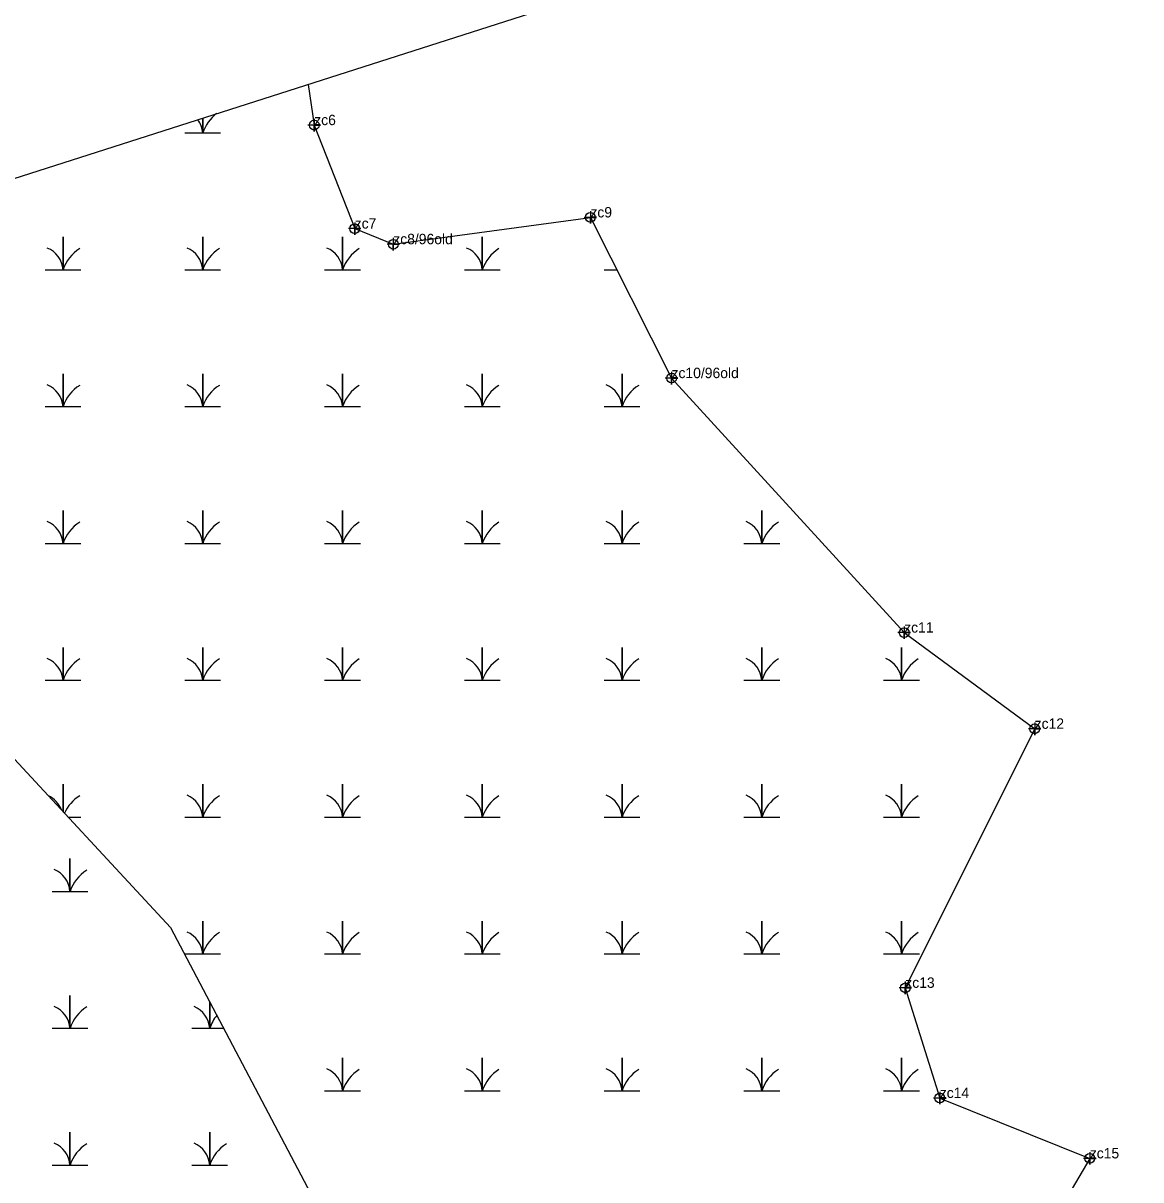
# Model space of a CAD drawing. Extents: x 2071991 to 2268989, y 436479 to 469629.
# Drawn here: x 2251676 to 2252213, y 439235 to 439791 of the extents above; entities that cross this region are included whole.
import ezdxf

# ---------------------------------------------------------------- set-up
doc = ezdxf.new("R2010")
doc.units = 0
for name, color, linetype in [('approx_PSA', 7, 'Continuous'), ('Exist Environmental Wetland Boundary', 7, 'Continuous'), ('Exist Environmental Wetland Boundary Cogo Comment', 7, 'Continuous'), ('Exist Environmental Wetland Boundary Cogo Point CELL', 7, 'Continuous'), ('Exist Hydro Jurisdictional Stream or Body of Water NEU Mitigable', 7, 'Continuous'), ('Exist Hydro Swamp or Marsh', 7, 'Continuous')]:
    doc.layers.add(name, color=color, linetype=linetype)

msp = doc.modelspace()

# ---------------------------------------------------------------- linework, layer by layer
at = {"layer": 'approx_PSA'}
msp.add_line((2251579.59, 439686.57), (2252759.53, 440064.53), dxfattribs=at)
at = {"layer": 'Exist Environmental Wetland Boundary'}
msp.add_lwpolyline([(2251812.75, 439761.25), (2251815.72, 439741.65), (2251835.19, 439691.91), (2251853.74, 439684.4), (2251948.52, 439697.28), (2251987.54, 439620.01), (2252099.42, 439497.65), (2252162.16, 439451.4), (2252099.94, 439326.86), (2252116.54, 439273.89), (2252188.67, 439244.85), (2252161.15, 439198), (2252248.81, 439181.19), (2252288.72, 439140.38), (2252325.52, 439129.57), (2252391.77, 439077.88), (2252355.12, 439042.02), (2252453.62, 438913.56), (2252501.28, 438938.99), (2252602.41, 438934.42), (2252617.06, 438839.42), (2252682.76, 438724.15), (2252702.34, 438698.78), (2252666.6, 438658.16)], dxfattribs=at)
at = {"layer": 'Exist Environmental Wetland Boundary Cogo Point CELL'}
for points in [[(2251815.72, 439744.65), (2251815.72, 439738.65), (2251815.72, 439741.65), (2251818.72, 439741.65), (2251812.72, 439741.65)], [(2251948.52, 439700.28), (2251948.52, 439694.28), (2251948.52, 439697.28), (2251951.52, 439697.28), (2251945.52, 439697.28)], [(2251835.19, 439694.91), (2251835.19, 439688.91), (2251835.19, 439691.91), (2251838.19, 439691.91), (2251832.19, 439691.91)], [(2251853.74, 439687.4), (2251853.74, 439681.4), (2251853.74, 439684.4), (2251856.74, 439684.4), (2251850.74, 439684.4)], [(2251987.54, 439623.01), (2251987.54, 439617.01), (2251987.54, 439620.01), (2251990.54, 439620.01), (2251984.54, 439620.01)], [(2252099.42, 439500.65), (2252099.42, 439494.65), (2252099.42, 439497.65), (2252102.42, 439497.65), (2252096.42, 439497.65)], [(2252162.16, 439454.4), (2252162.16, 439448.4), (2252162.16, 439451.4), (2252165.16, 439451.4), (2252159.16, 439451.4)], [(2252099.94, 439329.86), (2252099.94, 439323.86), (2252099.94, 439326.86), (2252102.94, 439326.86), (2252096.94, 439326.86)], [(2252116.54, 439276.89), (2252116.54, 439270.89), (2252116.54, 439273.89), (2252119.54, 439273.89), (2252113.54, 439273.89)], [(2252188.67, 439247.85), (2252188.67, 439241.85), (2252188.67, 439244.85), (2252191.67, 439244.85), (2252185.67, 439244.85)]]:
    msp.add_lwpolyline(points, dxfattribs=at)
for centre in [(2251815.72, 439741.65), (2251948.52, 439697.28), (2251835.19, 439691.91), (2251853.74, 439684.4), (2251987.54, 439620.01), (2252099.42, 439497.65), (2252162.16, 439451.4), (2252099.94, 439326.86), (2252116.54, 439273.89), (2252188.67, 439244.85)]:
    msp.add_circle(centre, 2.34, dxfattribs=at)
at = {"layer": 'Exist Hydro Jurisdictional Stream or Body of Water NEU Mitigable'}
for p, q in [((2251579.71, 439535.78), (2251746.6, 439355.93)), ((2251746.6, 439355.93), (2251868.56, 439124.69))]:
    msp.add_line(p, q, dxfattribs=at)
at = {"layer": 'Exist Hydro Swamp or Marsh'}
for p, q in [((2251955.13, 439672.1), (2251961.24, 439672.1)), ((2251697.38, 439408.97), (2251703.52, 439408.97))]:
    msp.add_line(p, q, dxfattribs=at)
for points in [[(2251753.52, 439737.88), (2251762.12, 439737.88), (2251762.12, 439745.03)], [(2251762.12, 439745.03), (2251762.12, 439737.88), (2251770.72, 439737.88)], [(2251686.32, 439672.1), (2251694.92, 439672.1), (2251694.92, 439687.88), (2251694.92, 439672.1), (2251703.52, 439672.1)], [(2251753.52, 439672.1), (2251762.12, 439672.1), (2251762.12, 439687.88), (2251762.12, 439672.1), (2251770.72, 439672.1)], [(2251820.72, 439672.1), (2251829.33, 439672.1), (2251829.33, 439687.88), (2251829.33, 439672.1), (2251837.93, 439672.1)], [(2251887.93, 439672.1), (2251896.53, 439672.1), (2251896.53, 439687.88), (2251896.53, 439672.1), (2251905.13, 439672.1)], [(2251686.32, 439606.32), (2251694.92, 439606.32), (2251694.92, 439622.1), (2251694.92, 439606.32), (2251703.52, 439606.32)], [(2251753.52, 439606.32), (2251762.12, 439606.32), (2251762.12, 439622.1), (2251762.12, 439606.32), (2251770.72, 439606.32)], [(2251820.72, 439606.32), (2251829.33, 439606.32), (2251829.33, 439622.1), (2251829.33, 439606.32), (2251837.93, 439606.32)], [(2251887.93, 439606.32), (2251896.53, 439606.32), (2251896.53, 439622.1), (2251896.53, 439606.32), (2251905.13, 439606.32)], [(2251955.13, 439606.32), (2251963.73, 439606.32), (2251963.73, 439622.1), (2251963.73, 439606.32), (2251972.33, 439606.32)], [(2251686.32, 439540.54), (2251694.92, 439540.54), (2251694.92, 439556.32), (2251694.92, 439540.54), (2251703.52, 439540.54)], [(2251753.52, 439540.54), (2251762.12, 439540.54), (2251762.12, 439556.32), (2251762.12, 439540.54), (2251770.72, 439540.54)], [(2251820.72, 439540.54), (2251829.33, 439540.54), (2251829.33, 439556.32), (2251829.33, 439540.54), (2251837.93, 439540.54)], [(2251887.93, 439540.54), (2251896.53, 439540.54), (2251896.53, 439556.32), (2251896.53, 439540.54), (2251905.13, 439540.54)], [(2251955.13, 439540.54), (2251963.73, 439540.54), (2251963.73, 439556.32), (2251963.73, 439540.54), (2251972.33, 439540.54)], [(2252022.33, 439540.54), (2252030.94, 439540.54), (2252030.94, 439556.32), (2252030.94, 439540.54), (2252039.54, 439540.54)], [(2251686.32, 439474.76), (2251694.92, 439474.76), (2251694.92, 439490.54), (2251694.92, 439474.76), (2251703.52, 439474.76)], [(2251753.52, 439474.76), (2251762.12, 439474.76), (2251762.12, 439490.54), (2251762.12, 439474.76), (2251770.72, 439474.76)], [(2251820.72, 439474.76), (2251829.33, 439474.76), (2251829.33, 439490.54), (2251829.33, 439474.76), (2251837.93, 439474.76)], [(2251887.93, 439474.76), (2251896.53, 439474.76), (2251896.53, 439490.54), (2251896.53, 439474.76), (2251905.13, 439474.76)], [(2251955.13, 439474.76), (2251963.73, 439474.76), (2251963.73, 439490.54), (2251963.73, 439474.76), (2251972.33, 439474.76)], [(2252022.33, 439474.76), (2252030.94, 439474.76), (2252030.94, 439490.54), (2252030.94, 439474.76), (2252039.54, 439474.76)], [(2252089.54, 439474.76), (2252098.14, 439474.76), (2252098.14, 439490.54), (2252098.14, 439474.76), (2252106.74, 439474.76)], [(2251694.92, 439411.62), (2251694.92, 439424.76), (2251694.92, 439411.62)], [(2251753.52, 439408.97), (2251762.12, 439408.97), (2251762.12, 439424.76), (2251762.12, 439408.97), (2251770.72, 439408.97)], [(2251820.72, 439408.97), (2251829.33, 439408.97), (2251829.33, 439424.76), (2251829.33, 439408.97), (2251837.93, 439408.97)], [(2251887.93, 439408.97), (2251896.53, 439408.97), (2251896.53, 439424.76), (2251896.53, 439408.97), (2251905.13, 439408.97)], [(2251955.13, 439408.97), (2251963.73, 439408.97), (2251963.73, 439424.76), (2251963.73, 439408.97), (2251972.33, 439408.97)], [(2252022.33, 439408.97), (2252030.94, 439408.97), (2252030.94, 439424.76), (2252030.94, 439408.97), (2252039.54, 439408.97)], [(2252089.54, 439408.97), (2252098.14, 439408.97), (2252098.14, 439424.76), (2252098.14, 439408.97), (2252106.74, 439408.97)], [(2251689.68, 439373.21), (2251698.28, 439373.21), (2251698.28, 439388.99), (2251698.28, 439373.21), (2251706.88, 439373.21)], [(2251753.52, 439343.19), (2251762.12, 439343.19), (2251762.12, 439358.97), (2251762.12, 439343.19), (2251770.72, 439343.19)], [(2251820.72, 439343.19), (2251829.33, 439343.19), (2251829.33, 439358.97), (2251829.33, 439343.19), (2251837.93, 439343.19)], [(2251887.93, 439343.19), (2251896.53, 439343.19), (2251896.53, 439358.97), (2251896.53, 439343.19), (2251905.13, 439343.19)], [(2251955.13, 439343.19), (2251963.73, 439343.19), (2251963.73, 439358.97), (2251963.73, 439343.19), (2251972.33, 439343.19)], [(2252022.33, 439343.19), (2252030.94, 439343.19), (2252030.94, 439358.97), (2252030.94, 439343.19), (2252039.54, 439343.19)], [(2252089.54, 439343.19), (2252098.14, 439343.19), (2252098.14, 439358.97), (2252098.14, 439343.19), (2252106.74, 439343.19)], [(2251689.68, 439307.43), (2251698.28, 439307.43), (2251698.28, 439323.21), (2251698.28, 439307.43), (2251706.88, 439307.43)], [(2251756.88, 439307.43), (2251765.48, 439307.43), (2251765.48, 439320.13)], [(2251765.48, 439320.13), (2251765.48, 439307.43), (2251772.18, 439307.43)], [(2251820.72, 439277.41), (2251829.33, 439277.41), (2251829.33, 439293.19), (2251829.33, 439277.41), (2251837.93, 439277.41)], [(2251887.93, 439277.41), (2251896.53, 439277.41), (2251896.53, 439293.19), (2251896.53, 439277.41), (2251905.13, 439277.41)], [(2251955.13, 439277.41), (2251963.73, 439277.41), (2251963.73, 439293.19), (2251963.73, 439277.41), (2251972.33, 439277.41)], [(2252022.33, 439277.41), (2252030.94, 439277.41), (2252030.94, 439293.19), (2252030.94, 439277.41), (2252039.54, 439277.41)], [(2252089.54, 439277.41), (2252098.14, 439277.41), (2252098.14, 439293.19), (2252098.14, 439277.41), (2252106.74, 439277.41)], [(2251689.68, 439241.65), (2251698.28, 439241.65), (2251698.28, 439257.43), (2251698.28, 439241.65), (2251706.88, 439241.65)], [(2251756.88, 439241.65), (2251765.48, 439241.65), (2251765.48, 439257.43), (2251765.48, 439241.65), (2251774.08, 439241.65)]]:
    msp.add_lwpolyline(points, dxfattribs=at)
for centre, radius, start, end in [((2251780.36, 439731.82), 19.22, 126.9705, 161.6222), ((2251749.86, 439736.99), 12.3, 4.1403, 36.3462), ((2251682.65, 439671.21), 12.3, 4.1403, 67.535), ((2251713.16, 439666.04), 19.22, 122.1274, 161.6222), ((2251749.86, 439671.21), 12.3, 4.1403, 67.535), ((2251780.36, 439666.04), 19.22, 122.1274, 161.6222), ((2251817.06, 439671.21), 12.3, 4.1403, 67.535), ((2251847.57, 439666.04), 19.22, 122.1274, 161.6222), ((2251884.26, 439671.21), 12.3, 4.1403, 67.535), ((2251914.77, 439666.04), 19.22, 122.1274, 161.6222), ((2251682.65, 439605.43), 12.3, 4.1403, 67.535), ((2251713.16, 439600.26), 19.22, 122.1274, 161.6222), ((2251749.86, 439605.43), 12.3, 4.1403, 67.535), ((2251780.36, 439600.26), 19.22, 122.1274, 161.6222), ((2251817.06, 439605.43), 12.3, 4.1403, 67.535), ((2251847.57, 439600.26), 19.22, 122.1274, 161.6222), ((2251884.26, 439605.43), 12.3, 4.1403, 67.535), ((2251914.77, 439600.26), 19.22, 122.1274, 161.6222), ((2251951.47, 439605.43), 12.3, 4.1403, 67.535), ((2251981.97, 439600.26), 19.22, 122.1274, 161.6222), ((2251682.65, 439539.65), 12.3, 4.1403, 67.535), ((2251713.16, 439534.48), 19.22, 122.1274, 161.6222), ((2251749.86, 439539.65), 12.3, 4.1403, 67.535), ((2251780.36, 439534.48), 19.22, 122.1274, 161.6222), ((2251817.06, 439539.65), 12.3, 4.1403, 67.535), ((2251847.57, 439534.48), 19.22, 122.1274, 161.6222), ((2251884.26, 439539.65), 12.3, 4.1403, 67.535), ((2251914.77, 439534.48), 19.22, 122.1274, 161.6222), ((2251951.47, 439539.65), 12.3, 4.1403, 67.535), ((2251981.97, 439534.48), 19.22, 122.1274, 161.6222), ((2252018.67, 439539.65), 12.3, 4.1403, 67.535), ((2252049.18, 439534.48), 19.22, 122.1274, 161.6222), ((2251682.65, 439473.87), 12.3, 4.1403, 67.535), ((2251713.16, 439468.69), 19.22, 122.1274, 161.6222), ((2251749.86, 439473.87), 12.3, 4.1403, 67.535), ((2251780.36, 439468.69), 19.22, 122.1274, 161.6222), ((2251817.06, 439473.87), 12.3, 4.1403, 67.535), ((2251847.57, 439468.69), 19.22, 122.1274, 161.6222), ((2251884.26, 439473.87), 12.3, 4.1403, 67.535), ((2251914.77, 439468.69), 19.22, 122.1274, 161.6222), ((2251951.47, 439473.87), 12.3, 4.1403, 67.535), ((2251981.97, 439468.69), 19.22, 122.1274, 161.6222), ((2252018.67, 439473.87), 12.3, 4.1403, 67.535), ((2252049.18, 439468.69), 19.22, 122.1274, 161.6222), ((2252085.87, 439473.87), 12.3, 4.1403, 67.535), ((2252116.38, 439468.69), 19.22, 122.1274, 161.6222), ((2251682.65, 439408.09), 12.3, 20.7928, 64.9256), ((2251713.16, 439402.91), 19.22, 122.1274, 155.6547), ((2251749.86, 439408.09), 12.3, 4.1403, 67.535), ((2251780.36, 439402.91), 19.22, 122.1274, 161.6222), ((2251817.06, 439408.09), 12.3, 4.1403, 67.535), ((2251847.57, 439402.91), 19.22, 122.1274, 161.6222), ((2251884.26, 439408.09), 12.3, 4.1403, 67.535), ((2251914.77, 439402.91), 19.22, 122.1274, 161.6222), ((2251951.47, 439408.09), 12.3, 4.1403, 67.535), ((2251981.97, 439402.91), 19.22, 122.1274, 161.6222), ((2252018.67, 439408.09), 12.3, 4.1403, 67.535), ((2252049.18, 439402.91), 19.22, 122.1274, 161.6222), ((2252085.87, 439408.09), 12.3, 4.1403, 67.535), ((2252116.38, 439402.91), 19.22, 122.1274, 161.6222), ((2251686.01, 439372.32), 12.3, 4.1403, 67.535), ((2251716.52, 439367.15), 19.22, 122.1274, 161.6222), ((2251749.86, 439342.31), 12.3, 4.1403, 67.535), ((2251780.36, 439337.13), 19.22, 122.1274, 161.6222), ((2251817.06, 439342.31), 12.3, 4.1403, 67.535), ((2251847.57, 439337.13), 19.22, 122.1274, 161.6222), ((2251884.26, 439342.31), 12.3, 4.1403, 67.535), ((2251914.77, 439337.13), 19.22, 122.1274, 161.6222), ((2251951.47, 439342.31), 12.3, 4.1403, 67.535), ((2251981.97, 439337.13), 19.22, 122.1274, 161.6222), ((2252018.67, 439342.31), 12.3, 4.1403, 67.535), ((2252049.18, 439337.13), 19.22, 122.1274, 161.6222), ((2252085.87, 439342.31), 12.3, 4.1403, 67.535), ((2252116.38, 439337.13), 19.22, 122.1274, 161.6222), ((2251686.01, 439306.54), 12.3, 4.1403, 67.535), ((2251716.52, 439301.37), 19.22, 122.1274, 161.6222), ((2251753.22, 439306.54), 12.3, 4.1403, 67.535), ((2251783.72, 439301.37), 19.22, 140.4006, 161.6222), ((2251817.06, 439276.53), 12.3, 4.1403, 67.535), ((2251847.57, 439271.35), 19.22, 122.1274, 161.6222), ((2251884.26, 439276.53), 12.3, 4.1403, 67.535), ((2251914.77, 439271.35), 19.22, 122.1274, 161.6222), ((2251951.47, 439276.53), 12.3, 4.1403, 67.535), ((2251981.97, 439271.35), 19.22, 122.1274, 161.6222), ((2252018.67, 439276.53), 12.3, 4.1403, 67.535), ((2252049.18, 439271.35), 19.22, 122.1274, 161.6222), ((2252085.87, 439276.53), 12.3, 4.1403, 67.535), ((2252116.38, 439271.35), 19.22, 122.1274, 161.6222), ((2251686.01, 439240.76), 12.3, 4.1403, 67.535), ((2251716.52, 439235.59), 19.22, 122.1274, 161.6222), ((2251753.22, 439240.76), 12.3, 4.1403, 67.535), ((2251783.72, 439235.59), 19.22, 122.1274, 161.6222)]:
    msp.add_arc(centre, radius, start, end, dxfattribs=at)

# ---------------------------------------------------------------- texts
at = {"layer": 'Exist Environmental Wetland Boundary Cogo Comment'}
for s, p in [('zc6', (2251815.72, 439741.65)), ('zc9', (2251948.52, 439697.28)), ('zc7', (2251835.19, 439691.91)), ('zc8/96old', (2251853.74, 439684.4)), ('zc10/96old', (2251987.54, 439620.01)), ('zc11', (2252099.42, 439497.65)), ('zc12', (2252162.16, 439451.4)), ('zc13', (2252099.94, 439326.86)), ('zc14', (2252116.54, 439273.89)), ('zc15', (2252188.67, 439244.85))]:
    msp.add_text(s, height=5, dxfattribs=at).set_placement(p)

doc.saveas('drawing.dxf')
